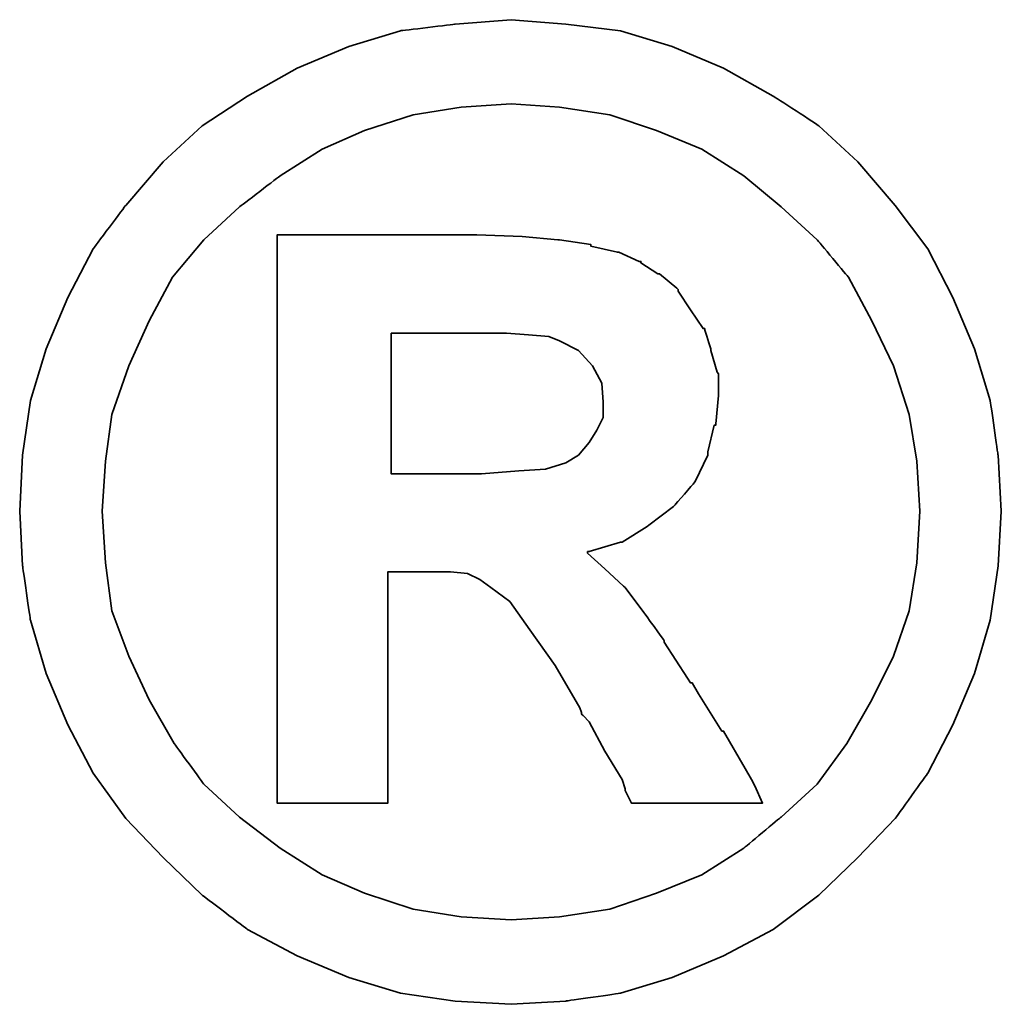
# Model space of a CAD drawing. Header units: millimetres. Extents: x 443 to 3685, y -1599 to 860.
# Tile 503 of 610: x 2865.41 to 2867.09, y -559.56 to -557.87. Entities that reach past the tile are written whole.
import ezdxf

# ---------------------------------------------------------------- set-up
doc = ezdxf.new("R2010")
doc.units = ezdxf.units.MM
doc.layers.add('DIM', color=4, linetype='CONTINUOUS')
doc.layers.add('layer 1', color=7, linetype='CONTINUOUS')

# ---------------------------------------------------------------- blocks, each defined once
blk = doc.blocks.new('TBI MOTION logo(完整正式版)')
at = {"layer": 'layer 1', "color": 22, "lineweight": 35}
for points, knots in [([(81.20634, 4.98624), (81.20634, 4.98624), (81.18649, 5.32862), (81.18649, 5.32862), (81.18649, 5.32862), (81.18649, 5.32862), (81.13886, 5.66206), (81.13886, 5.66206), (81.13886, 5.66206), (81.13886, 5.66206), (81.04359, 5.97764), (81.04359, 5.97764), (81.04359, 5.97764), (81.04359, 5.97764), (80.91061, 6.29124), (80.91061, 6.29124), (80.91061, 6.29124), (80.91061, 6.29124), (80.75778, 6.58697), (80.75778, 6.58697), (80.75778, 6.58697), (80.75778, 6.58697), (80.5593, 6.85294), (80.5593, 6.85294), (80.5593, 6.85294), (80.5593, 6.85294), (80.33105, 7.1189), (80.33105, 7.1189), (80.33105, 7.1189), (80.33105, 7.1189), (80.09287, 7.33921), (80.09287, 7.33921), (80.09287, 7.33921), (80.09287, 7.33921), (79.815, 7.51982), (79.815, 7.51982), (79.815, 7.51982), (79.815, 7.51982), (79.51133, 7.69051), (79.51133, 7.69051), (79.51133, 7.69051), (79.51133, 7.69051), (79.19773, 7.8235), (79.19773, 7.8235), (79.19773, 7.8235), (79.19773, 7.8235), (78.88215, 7.91877), (78.88215, 7.91877), (78.88215, 7.91877), (78.88215, 7.91877), (78.54871, 7.95846), (78.54871, 7.95846), (78.54871, 7.95846), (78.54871, 7.95846), (78.21526, 7.98625), (78.21526, 7.98625), (78.21526, 7.98625), (78.21526, 7.98625), (77.87388, 7.95846), (77.87388, 7.95846), (77.87388, 7.95846), (77.87388, 7.95846), (77.54044, 7.91877), (77.54044, 7.91877), (77.54044, 7.91877), (77.54044, 7.91877), (77.22485, 7.8235), (77.22485, 7.8235), (77.22485, 7.8235), (77.22485, 7.8235), (76.91027, 7.69051), (76.91027, 7.69051), (76.91027, 7.69051), (76.91027, 7.69051), (76.6056, 7.51982), (76.6056, 7.51982), (76.6056, 7.51982), (76.6056, 7.51982), (76.32972, 7.33921), (76.32972, 7.33921), (76.32972, 7.33921), (76.32972, 7.33921), (76.09154, 7.1189), (76.09154, 7.1189), (76.09154, 7.1189), (76.09154, 7.1189), (75.86329, 6.85294), (75.86329, 6.85294), (75.86329, 6.85294), (75.86329, 6.85294), (75.66382, 6.58697), (75.66382, 6.58697), (75.66382, 6.58697), (75.66382, 6.58697), (75.51099, 6.29124), (75.51099, 6.29124), (75.51099, 6.29124), (75.51099, 6.29124), (75.37702, 5.97764), (75.37702, 5.97764), (75.37702, 5.97764), (75.37702, 5.97764), (75.28175, 5.66206), (75.28175, 5.66206), (75.28175, 5.66206), (75.28175, 5.66206), (75.23411, 5.32862), (75.23411, 5.32862), (75.23411, 5.32862), (75.23411, 5.32862), (75.21625, 4.98624), (75.21625, 4.98624), (75.21625, 4.98624), (75.21625, 4.98624), (75.23411, 4.6528), (75.23411, 4.6528), (75.23411, 4.6528), (75.23411, 4.6528), (75.28175, 4.32035), (75.28175, 4.32035), (75.28175, 4.32035), (75.28175, 4.32035), (75.37702, 3.99583), (75.37702, 3.99583), (75.37702, 3.99583), (75.37702, 3.99583), (75.51099, 3.68224), (75.51099, 3.68224), (75.51099, 3.68224), (75.51099, 3.68224), (75.66382, 3.38749), (75.66382, 3.38749), (75.66382, 3.38749), (75.66382, 3.38749), (75.86329, 3.10963), (75.86329, 3.10963), (75.86329, 3.10963), (75.86329, 3.10963), (76.09154, 2.87145), (76.09154, 2.87145), (76.09154, 2.87145), (76.09154, 2.87145), (76.32972, 2.6432), (76.32972, 2.6432), (76.32972, 2.6432), (76.32972, 2.6432), (76.6056, 2.43381), (76.6056, 2.43381), (76.6056, 2.43381), (76.6056, 2.43381), (76.91027, 2.27205), (76.91027, 2.27205), (76.91027, 2.27205), (76.91027, 2.27205), (77.22485, 2.13906), (77.22485, 2.13906), (77.22485, 2.13906), (77.22485, 2.13906), (77.54044, 2.0438), (77.54044, 2.0438), (77.54044, 2.0438), (77.54044, 2.0438), (77.87388, 1.99616), (77.87388, 1.99616), (77.87388, 1.99616), (77.87388, 1.99616), (78.21526, 1.97631), (78.21526, 1.97631), (78.21526, 1.97631), (78.21526, 1.97631), (78.54871, 1.99616), (78.54871, 1.99616), (78.54871, 1.99616), (78.54871, 1.99616), (78.88215, 2.0438), (78.88215, 2.0438), (78.88215, 2.0438), (78.88215, 2.0438), (79.19773, 2.13906), (79.19773, 2.13906), (79.19773, 2.13906), (79.19773, 2.13906), (79.51133, 2.27205), (79.51133, 2.27205), (79.51133, 2.27205), (79.51133, 2.27205), (79.815, 2.43381), (79.815, 2.43381), (79.815, 2.43381), (79.815, 2.43381), (80.09287, 2.6432), (80.09287, 2.6432), (80.09287, 2.6432), (80.09287, 2.6432), (80.33105, 2.87145), (80.33105, 2.87145), (80.33105, 2.87145), (80.33105, 2.87145), (80.5593, 3.10963), (80.5593, 3.10963), (80.5593, 3.10963), (80.5593, 3.10963), (80.75778, 3.38749), (80.75778, 3.38749), (80.75778, 3.38749), (80.75778, 3.38749), (80.91061, 3.68224), (80.91061, 3.68224), (80.91061, 3.68224), (80.91061, 3.68224), (81.04359, 3.99583), (81.04359, 3.99583), (81.04359, 3.99583), (81.04359, 3.99583), (81.13886, 4.32035), (81.13886, 4.32035), (81.13886, 4.32035), (81.13886, 4.32035), (81.18649, 4.6528), (81.18649, 4.6528), (81.18649, 4.6528), (81.18649, 4.6528), (81.20634, 4.98624), (81.20634, 4.98624)], [0, 0, 0, 0, 0.0178571, 0.0178571, 0.0178571, 0.0178572, 0.0357143, 0.0357143, 0.0357143, 0.0357143, 0.0535714, 0.0535714, 0.0535714, 0.0535714, 0.0714286, 0.0714286, 0.0714286, 0.0714286, 0.0892857, 0.0892857, 0.0892857, 0.0892857, 0.1071429, 0.1071429, 0.1071429, 0.1071429, 0.125, 0.125, 0.125, 0.125, 0.1428571, 0.1428571, 0.1428571, 0.1428572, 0.1607143, 0.1607143, 0.1607143, 0.1607143, 0.1785714, 0.1785714, 0.1785714, 0.1785714, 0.1964286, 0.1964286, 0.1964286, 0.1964286, 0.2142857, 0.2142857, 0.2142857, 0.2142857, 0.2321429, 0.2321429, 0.2321429, 0.2321429, 0.25, 0.25, 0.25, 0.25, 0.2678571, 0.2678571, 0.2678571, 0.2678572, 0.2857143, 0.2857143, 0.2857143, 0.2857143, 0.3035714, 0.3035714, 0.3035714, 0.3035714, 0.3214286, 0.3214286, 0.3214286, 0.3214286, 0.3392857, 0.3392857, 0.3392857, 0.3392857, 0.3571429, 0.3571429, 0.3571429, 0.3571429, 0.375, 0.375, 0.375, 0.375, 0.3928571, 0.3928571, 0.3928571, 0.3928572, 0.4107143, 0.4107143, 0.4107143, 0.4107143, 0.4285714, 0.4285714, 0.4285714, 0.4285714, 0.4464286, 0.4464286, 0.4464286, 0.4464286, 0.4642857, 0.4642857, 0.4642857, 0.4642857, 0.4821429, 0.4821429, 0.4821429, 0.4821429, 0.5, 0.5, 0.5, 0.5, 0.5178571, 0.5178571, 0.5178571, 0.5178572, 0.5357143, 0.5357143, 0.5357143, 0.5357143, 0.5535714, 0.5535714, 0.5535714, 0.5535714, 0.5714286, 0.5714286, 0.5714286, 0.5714286, 0.5892857, 0.5892857, 0.5892857, 0.5892857, 0.6071429, 0.6071429, 0.6071429, 0.6071429, 0.625, 0.625, 0.625, 0.625, 0.6428571, 0.6428571, 0.6428571, 0.6428572, 0.6607143, 0.6607143, 0.6607143, 0.6607143, 0.6785714, 0.6785714, 0.6785714, 0.6785714, 0.6964286, 0.6964286, 0.6964286, 0.6964286, 0.7142857, 0.7142857, 0.7142857, 0.7142857, 0.7321429, 0.7321429, 0.7321429, 0.7321429, 0.75, 0.75, 0.75, 0.75, 0.7678571, 0.7678571, 0.7678571, 0.7678572, 0.7857143, 0.7857143, 0.7857143, 0.7857143, 0.8035714, 0.8035714, 0.8035714, 0.8035714, 0.8214286, 0.8214286, 0.8214286, 0.8214286, 0.8392857, 0.8392857, 0.8392857, 0.8392857, 0.8571429, 0.8571429, 0.8571429, 0.8571429, 0.875, 0.875, 0.875, 0.875, 0.8928571, 0.8928571, 0.8928571, 0.8928572, 0.9107143, 0.9107143, 0.9107143, 0.9107143, 0.9285714, 0.9285714, 0.9285714, 0.9285714, 0.9464286, 0.9464286, 0.9464286, 0.9464286, 0.9642857, 0.9642857, 0.9642857, 0.9642857, 0.9821429, 0.9821429, 0.9821429, 0.9821429, 1, 1, 1, 1]), ([(80.71014, 4.98624), (80.71014, 4.98624), (80.69129, 5.29091), (80.69129, 5.29091), (80.69129, 5.29091), (80.69129, 5.29091), (80.64464, 5.57672), (80.64464, 5.57672), (80.64464, 5.57672), (80.64464, 5.57672), (80.54937, 5.87245), (80.54937, 5.87245), (80.54937, 5.87245), (80.54937, 5.87245), (80.41639, 6.14833), (80.41639, 6.14833), (80.41639, 6.14833), (80.41639, 6.14833), (80.27349, 6.41429), (80.27349, 6.41429), (80.27349, 6.41429), (80.27349, 6.41429), (80.08295, 6.64255), (80.08295, 6.64255), (80.08295, 6.64255), (80.08295, 6.64255), (79.86264, 6.84301), (79.86264, 6.84301), (79.86264, 6.84301), (79.86264, 6.84301), (79.63439, 7.03355), (79.63439, 7.03355), (79.63439, 7.03355), (79.63439, 7.03355), (79.37835, 7.1963), (79.37835, 7.1963), (79.37835, 7.1963), (79.37835, 7.1963), (79.10246, 7.30944), (79.10246, 7.30944), (79.10246, 7.30944), (79.10246, 7.30944), (78.81665, 7.40471), (78.81665, 7.40471), (78.81665, 7.40471), (78.81665, 7.40471), (78.511, 7.45234), (78.511, 7.45234), (78.511, 7.45234), (78.511, 7.45234), (78.21526, 7.47219), (78.21526, 7.47219), (78.21526, 7.47219), (78.21526, 7.47219), (77.9106, 7.45234), (77.9106, 7.45234), (77.9106, 7.45234), (77.9106, 7.45234), (77.61685, 7.40471), (77.61685, 7.40471), (77.61685, 7.40471), (77.61685, 7.40471), (77.32012, 7.30944), (77.32012, 7.30944), (77.32012, 7.30944), (77.32012, 7.30944), (77.06309, 7.1963), (77.06309, 7.1963), (77.06309, 7.1963), (77.06309, 7.1963), (76.80606, 7.03355), (76.80606, 7.03355), (76.80606, 7.03355), (76.80606, 7.03355), (76.55797, 6.84301), (76.55797, 6.84301), (76.55797, 6.84301), (76.55797, 6.84301), (76.34063, 6.64255), (76.34063, 6.64255), (76.34063, 6.64255), (76.34063, 6.64255), (76.1491, 6.41429), (76.1491, 6.41429), (76.1491, 6.41429), (76.1491, 6.41429), (76.0062, 6.14833), (76.0062, 6.14833), (76.0062, 6.14833), (76.0062, 6.14833), (75.88314, 5.87245), (75.88314, 5.87245), (75.88314, 5.87245), (75.88314, 5.87245), (75.77794, 5.57672), (75.77794, 5.57672), (75.77794, 5.57672), (75.77794, 5.57672), (75.73924, 5.29091), (75.73924, 5.29091), (75.73924, 5.29091), (75.73924, 5.29091), (75.72039, 4.98624), (75.72039, 4.98624), (75.72039, 4.98624), (75.72039, 4.98624), (75.73924, 4.67165), (75.73924, 4.67165), (75.73924, 4.67165), (75.73924, 4.67165), (75.77794, 4.37791), (75.77794, 4.37791), (75.77794, 4.37791), (75.77794, 4.37791), (75.88314, 4.10102), (75.88314, 4.10102), (75.88314, 4.10102), (75.88314, 4.10102), (76.0062, 3.83407), (76.0062, 3.83407), (76.0062, 3.83407), (76.0062, 3.83407), (76.15902, 3.56811), (76.15902, 3.56811), (76.15902, 3.56811), (76.15902, 3.56811), (76.34063, 3.32001), (76.34063, 3.32001), (76.34063, 3.32001), (76.34063, 3.32001), (76.55797, 3.11955), (76.55797, 3.11955), (76.55797, 3.11955), (76.55797, 3.11955), (76.80606, 2.92901), (76.80606, 2.92901), (76.80606, 2.92901), (76.80606, 2.92901), (77.06309, 2.76725), (77.06309, 2.76725), (77.06309, 2.76725), (77.06309, 2.76725), (77.32012, 2.65412), (77.32012, 2.65412), (77.32012, 2.65412), (77.32012, 2.65412), (77.61685, 2.55786), (77.61685, 2.55786), (77.61685, 2.55786), (77.61685, 2.55786), (77.9106, 2.51022), (77.9106, 2.51022), (77.9106, 2.51022), (77.9106, 2.51022), (78.21526, 2.49137), (78.21526, 2.49137), (78.21526, 2.49137), (78.21526, 2.49137), (78.511, 2.51022), (78.511, 2.51022), (78.511, 2.51022), (78.511, 2.51022), (78.81665, 2.55786), (78.81665, 2.55786), (78.81665, 2.55786), (78.81665, 2.55786), (79.10246, 2.65412), (79.10246, 2.65412), (79.10246, 2.65412), (79.10246, 2.65412), (79.37835, 2.76725), (79.37835, 2.76725), (79.37835, 2.76725), (79.37835, 2.76725), (79.63439, 2.92901), (79.63439, 2.92901), (79.63439, 2.92901), (79.63439, 2.92901), (79.86264, 3.11955), (79.86264, 3.11955), (79.86264, 3.11955), (79.86264, 3.11955), (80.08295, 3.32001), (80.08295, 3.32001), (80.08295, 3.32001), (80.08295, 3.32001), (80.26356, 3.56811), (80.26356, 3.56811), (80.26356, 3.56811), (80.26356, 3.56811), (80.41639, 3.83407), (80.41639, 3.83407), (80.41639, 3.83407), (80.41639, 3.83407), (80.54937, 4.10102), (80.54937, 4.10102), (80.54937, 4.10102), (80.54937, 4.10102), (80.64464, 4.37791), (80.64464, 4.37791), (80.64464, 4.37791), (80.64464, 4.37791), (80.69129, 4.67165), (80.69129, 4.67165), (80.69129, 4.67165), (80.69129, 4.67165), (80.71014, 4.98624), (80.71014, 4.98624)], [0, 0, 0, 0, 0.0192308, 0.0192308, 0.0192308, 0.0192308, 0.0384615, 0.0384615, 0.0384615, 0.0384615, 0.0576923, 0.0576923, 0.0576923, 0.0576923, 0.0769231, 0.0769231, 0.0769231, 0.0769231, 0.0961538, 0.0961538, 0.0961538, 0.0961539, 0.1153846, 0.1153846, 0.1153846, 0.1153846, 0.1346154, 0.1346154, 0.1346154, 0.1346154, 0.1538462, 0.1538462, 0.1538462, 0.1538462, 0.1730769, 0.1730769, 0.1730769, 0.1730769, 0.1923077, 0.1923077, 0.1923077, 0.1923077, 0.2115385, 0.2115385, 0.2115385, 0.2115385, 0.2307692, 0.2307692, 0.2307692, 0.2307692, 0.25, 0.25, 0.25, 0.25, 0.2692308, 0.2692308, 0.2692308, 0.2692308, 0.2884615, 0.2884615, 0.2884615, 0.2884615, 0.3076923, 0.3076923, 0.3076923, 0.3076923, 0.3269231, 0.3269231, 0.3269231, 0.3269231, 0.3461538, 0.3461538, 0.3461538, 0.3461539, 0.3653846, 0.3653846, 0.3653846, 0.3653846, 0.3846154, 0.3846154, 0.3846154, 0.3846154, 0.4038462, 0.4038462, 0.4038462, 0.4038462, 0.4230769, 0.4230769, 0.4230769, 0.4230769, 0.4423077, 0.4423077, 0.4423077, 0.4423077, 0.4615385, 0.4615385, 0.4615385, 0.4615385, 0.4807692, 0.4807692, 0.4807692, 0.4807692, 0.5, 0.5, 0.5, 0.5, 0.5192308, 0.5192308, 0.5192308, 0.5192308, 0.5384615, 0.5384615, 0.5384615, 0.5384615, 0.5576923, 0.5576923, 0.5576923, 0.5576923, 0.5769231, 0.5769231, 0.5769231, 0.5769231, 0.5961538, 0.5961538, 0.5961538, 0.5961539, 0.6153846, 0.6153846, 0.6153846, 0.6153846, 0.6346154, 0.6346154, 0.6346154, 0.6346154, 0.6538462, 0.6538462, 0.6538462, 0.6538462, 0.6730769, 0.6730769, 0.6730769, 0.6730769, 0.6923077, 0.6923077, 0.6923077, 0.6923077, 0.7115385, 0.7115385, 0.7115385, 0.7115385, 0.7307692, 0.7307692, 0.7307692, 0.7307692, 0.75, 0.75, 0.75, 0.75, 0.7692308, 0.7692308, 0.7692308, 0.7692308, 0.7884615, 0.7884615, 0.7884615, 0.7884615, 0.8076923, 0.8076923, 0.8076923, 0.8076923, 0.8269231, 0.8269231, 0.8269231, 0.8269231, 0.8461538, 0.8461538, 0.8461538, 0.8461539, 0.8653846, 0.8653846, 0.8653846, 0.8653846, 0.8846154, 0.8846154, 0.8846154, 0.8846154, 0.9038462, 0.9038462, 0.9038462, 0.9038462, 0.9230769, 0.9230769, 0.9230769, 0.9230769, 0.9423077, 0.9423077, 0.9423077, 0.9423077, 0.9615385, 0.9615385, 0.9615385, 0.9615385, 0.9807692, 0.9807692, 0.9807692, 0.9807692, 1, 1, 1, 1]), ([(76.78721, 3.2823), (76.78721, 3.2823), (76.78721, 3.32001), (76.78721, 3.32001), (76.78721, 3.32001), (76.78721, 3.32001), (76.78721, 3.42422), (76.78721, 3.42422), (76.78721, 3.42422), (76.78721, 3.42422), (76.78721, 3.59689), (76.78721, 3.59689), (76.78721, 3.59689), (76.78721, 3.59689), (76.78721, 3.80529), (76.78721, 3.80529), (76.78721, 3.80529), (76.78721, 3.80529), (76.78721, 4.0524), (76.78721, 4.0524), (76.78721, 4.0524), (76.78721, 4.0524), (76.78721, 4.32035), (76.78721, 4.32035), (76.78721, 4.32035), (76.78721, 4.32035), (76.78721, 4.92868), (76.78721, 4.92868), (76.78721, 4.92868), (76.78721, 4.92868), (76.78721, 5.53801), (76.78721, 5.53801), (76.78721, 5.53801), (76.78721, 5.53801), (76.78721, 5.82482), (76.78721, 5.82482), (76.78721, 5.82482), (76.78721, 5.82482), (76.78721, 6.07291), (76.78721, 6.07291), (76.78721, 6.07291), (76.78721, 6.07291), (76.78721, 6.30017), (76.78721, 6.30017), (76.78721, 6.30017), (76.78721, 6.30017), (76.78721, 6.45399), (76.78721, 6.45399), (76.78721, 6.45399), (76.78721, 6.45399), (76.78721, 6.5572), (76.78721, 6.5572), (76.78721, 6.5572), (76.78721, 6.5572), (76.78721, 6.59689), (76.78721, 6.59689), (76.78721, 6.59689), (76.78721, 6.59689), (76.78721, 6.67232), (76.78721, 6.67232), (76.78721, 6.67232), (76.78721, 6.67232), (76.8537, 6.67232), (76.8537, 6.67232), (76.8537, 6.67232), (76.8537, 6.67232), (76.87355, 6.67232), (76.87355, 6.67232), (76.87355, 6.67232), (76.87355, 6.67232), (76.91027, 6.67232), (76.91027, 6.67232), (76.91027, 6.67232), (76.91027, 6.67232), (77.04424, 6.67232), (77.04424, 6.67232), (77.04424, 6.67232), (77.04424, 6.67232), (77.22485, 6.67232), (77.22485, 6.67232), (77.22485, 6.67232), (77.22485, 6.67232), (77.43524, 6.67232), (77.43524, 6.67232), (77.43524, 6.67232), (77.43524, 6.67232), (77.65357, 6.67232), (77.65357, 6.67232), (77.65357, 6.67232), (77.65357, 6.67232), (77.82625, 6.67232), (77.82625, 6.67232), (77.82625, 6.67232), (77.82625, 6.67232), (77.94037, 6.67232), (77.94037, 6.67232), (77.94037, 6.67232), (77.94037, 6.67232), (77.97709, 6.67232), (77.97709, 6.67232), (77.97709, 6.67232), (77.97709, 6.67232), (77.99694, 6.67232), (77.99694, 6.67232), (77.99694, 6.67232), (77.99694, 6.67232), (78.00686, 6.67232), (78.00686, 6.67232), (78.00686, 6.67232), (78.00686, 6.67232), (78.28275, 6.6624), (78.28275, 6.6624), (78.28275, 6.6624), (78.28275, 6.6624), (78.50107, 6.64255), (78.50107, 6.64255), (78.50107, 6.64255), (78.50107, 6.64255), (78.511, 6.64255), (78.511, 6.64255), (78.511, 6.64255), (78.511, 6.64255), (78.70154, 6.61476), (78.70154, 6.61476), (78.70154, 6.61476), (78.70154, 6.61476), (78.70154, 6.60483), (78.70154, 6.60483), (78.70154, 6.60483), (78.70154, 6.60483), (78.86429, 6.56713), (78.86429, 6.56713), (78.86429, 6.56713), (78.86429, 6.56713), (78.87223, 6.56713), (78.87223, 6.56713), (78.87223, 6.56713), (78.87223, 6.56713), (78.99727, 6.51056), (78.99727, 6.51056), (78.99727, 6.51056), (78.99727, 6.51056), (79.00719, 6.51056), (79.00719, 6.51056), (79.00719, 6.51056), (79.00719, 6.51056), (79.00719, 6.50162), (79.00719, 6.50162), (79.00719, 6.50162), (79.00719, 6.50162), (79.1104, 6.43415), (79.1104, 6.43415), (79.1104, 6.43415), (79.1104, 6.43415), (79.12132, 6.43415), (79.12132, 6.43415), (79.12132, 6.43415), (79.12132, 6.43415), (79.22552, 6.34781), (79.22552, 6.34781), (79.22552, 6.34781), (79.22552, 6.34781), (79.23544, 6.33888), (79.23544, 6.33888), (79.23544, 6.33888), (79.23544, 6.33888), (79.23544, 6.32895), (79.23544, 6.32895), (79.23544, 6.32895), (79.23544, 6.32895), (79.31087, 6.21483), (79.31087, 6.21483), (79.31087, 6.21483), (79.31087, 6.21483), (79.38629, 6.1007), (79.38629, 6.1007), (79.38629, 6.1007), (79.38629, 6.1007), (79.3972, 6.1007), (79.3972, 6.1007), (79.3972, 6.1007), (79.3972, 6.1007), (79.3972, 6.09078), (79.3972, 6.09078), (79.3972, 6.09078), (79.3972, 6.09078), (79.43392, 5.97764), (79.43392, 5.97764), (79.43392, 5.97764), (79.43392, 5.97764), (79.43392, 5.96772), (79.43392, 5.96772), (79.43392, 5.96772), (79.43392, 5.96772), (79.47362, 5.83474), (79.47362, 5.83474), (79.47362, 5.83474), (79.47362, 5.83474), (79.48156, 5.82482), (79.48156, 5.82482), (79.48156, 5.82482), (79.48156, 5.82482), (79.48156, 5.69977), (79.48156, 5.69977), (79.48156, 5.69977), (79.48156, 5.69977), (79.48156, 5.69183), (79.48156, 5.69183), (79.48156, 5.69183), (79.48156, 5.69183), (79.4637, 5.51915), (79.4637, 5.51915), (79.4637, 5.51915), (79.4637, 5.51915), (79.4637, 5.51122), (79.4637, 5.51122), (79.4637, 5.51122), (79.4637, 5.51122), (79.45377, 5.51122), (79.45377, 5.51122), (79.45377, 5.51122), (79.45377, 5.51122), (79.41507, 5.34847), (79.41507, 5.34847), (79.41507, 5.34847), (79.41507, 5.34847), (79.41507, 5.33854), (79.41507, 5.33854), (79.41507, 5.33854), (79.41507, 5.33854), (79.41507, 5.32862), (79.41507, 5.32862), (79.41507, 5.32862), (79.41507, 5.32862), (79.33865, 5.16785), (79.33865, 5.16785), (79.33865, 5.16785), (79.33865, 5.16785), (79.33071, 5.15693), (79.33071, 5.15693), (79.33071, 5.15693), (79.33071, 5.15693), (79.2156, 5.02495), (79.2156, 5.02495), (79.2156, 5.02495), (79.2156, 5.02495), (79.20567, 5.01502), (79.20567, 5.01502), (79.20567, 5.01502), (79.20567, 5.01502), (79.05483, 4.89991), (79.05483, 4.89991), (79.05483, 4.89991), (79.05483, 4.89991), (79.04491, 4.89197), (79.04491, 4.89197), (79.04491, 4.89197), (79.04491, 4.89197), (78.89208, 4.7967), (78.89208, 4.7967), (78.89208, 4.7967), (78.89208, 4.7967), (78.88215, 4.7967), (78.88215, 4.7967), (78.88215, 4.7967), (78.88215, 4.7967), (78.69161, 4.73913), (78.69161, 4.73913), (78.69161, 4.73913), (78.69161, 4.73913), (78.68169, 4.73913), (78.68169, 4.73913), (78.68169, 4.73913), (78.68169, 4.73913), (78.68169, 4.72921), (78.68169, 4.72921), (78.68169, 4.72921), (78.68169, 4.72921), (78.78688, 4.63394), (78.78688, 4.63394), (78.78688, 4.63394), (78.78688, 4.63394), (78.902, 4.52875), (78.902, 4.52875), (78.902, 4.52875), (78.902, 4.52875), (78.91093, 4.52081), (78.91093, 4.52081), (78.91093, 4.52081), (78.91093, 4.52081), (79.02506, 4.36798), (79.02506, 4.36798), (79.02506, 4.36798), (79.02506, 4.36798), (79.1501, 4.1953), (79.1501, 4.1953), (79.1501, 4.1953), (79.1501, 4.1953), (79.1501, 4.18736), (79.1501, 4.18736), (79.1501, 4.18736), (79.1501, 4.18736), (79.29201, 3.96705), (79.29201, 3.96705), (79.29201, 3.96705), (79.29201, 3.96705), (79.31087, 3.93828), (79.31087, 3.93828), (79.31087, 3.93828), (79.31087, 3.93828), (79.32079, 3.93828), (79.32079, 3.93828), (79.32079, 3.93828), (79.32079, 3.93828), (79.3585, 3.87178), (79.3585, 3.87178), (79.3585, 3.87178), (79.3585, 3.87178), (79.50141, 3.64353), (79.50141, 3.64353), (79.50141, 3.64353), (79.50141, 3.64353), (79.51133, 3.64353), (79.51133, 3.64353), (79.51133, 3.64353), (79.51133, 3.64353), (79.64431, 3.41528), (79.64431, 3.41528), (79.64431, 3.41528), (79.64431, 3.41528), (79.68202, 3.3478), (79.68202, 3.3478), (79.68202, 3.3478), (79.68202, 3.3478), (79.70187, 3.31009), (79.70187, 3.31009), (79.70187, 3.31009), (79.70187, 3.31009), (79.7495, 3.2049), (79.7495, 3.2049), (79.7495, 3.2049), (79.7495, 3.2049), (79.64431, 3.2049), (79.64431, 3.2049), (79.64431, 3.2049), (79.64431, 3.2049), (79.62546, 3.2049), (79.62546, 3.2049), (79.62546, 3.2049), (79.62546, 3.2049), (79.53912, 3.2049), (79.53912, 3.2049), (79.53912, 3.2049), (79.53912, 3.2049), (79.31087, 3.2049), (79.31087, 3.2049), (79.31087, 3.2049), (79.31087, 3.2049), (79.08262, 3.2049), (79.08262, 3.2049), (79.08262, 3.2049), (79.08262, 3.2049), (79.00719, 3.2049), (79.00719, 3.2049), (79.00719, 3.2049), (79.00719, 3.2049), (78.98735, 3.2049), (78.98735, 3.2049), (78.98735, 3.2049), (78.98735, 3.2049), (78.94964, 3.2049), (78.94964, 3.2049), (78.94964, 3.2049), (78.94964, 3.2049), (78.92979, 3.24459), (78.92979, 3.24459), (78.92979, 3.24459), (78.92979, 3.24459), (78.91093, 3.2823), (78.91093, 3.2823), (78.91093, 3.2823), (78.91093, 3.2823), (78.91093, 3.29223), (78.91093, 3.29223), (78.91093, 3.29223), (78.91093, 3.29223), (78.89208, 3.3478), (78.89208, 3.3478), (78.89208, 3.3478), (78.89208, 3.3478), (78.78688, 3.52048), (78.78688, 3.52048), (78.78688, 3.52048), (78.78688, 3.52048), (78.69161, 3.7001), (78.69161, 3.7001), (78.69161, 3.7001), (78.69161, 3.7001), (78.6539, 3.7388), (78.6539, 3.7388), (78.6539, 3.7388), (78.6539, 3.7388), (78.64398, 3.74873), (78.64398, 3.74873), (78.64398, 3.74873), (78.64398, 3.74873), (78.64398, 3.75766), (78.64398, 3.75766), (78.64398, 3.75766), (78.64398, 3.75766), (78.63405, 3.78644), (78.63405, 3.78644), (78.63405, 3.78644), (78.63405, 3.78644), (78.48321, 4.04347), (78.48321, 4.04347), (78.48321, 4.04347), (78.48321, 4.04347), (78.33038, 4.2618), (78.33038, 4.2618), (78.33038, 4.2618), (78.33038, 4.2618), (78.20732, 4.43447), (78.20732, 4.43447), (78.20732, 4.43447), (78.20732, 4.43447), (78.09221, 4.52081), (78.09221, 4.52081), (78.09221, 4.52081), (78.09221, 4.52081), (78.02472, 4.56845), (78.02472, 4.56845), (78.02472, 4.56845), (78.02472, 4.56845), (77.9493, 4.60616), (77.9493, 4.60616), (77.9493, 4.60616), (77.9493, 4.60616), (77.8451, 4.61608), (77.8451, 4.61608), (77.8451, 4.61608), (77.8451, 4.61608), (77.71113, 4.61608), (77.71113, 4.61608), (77.71113, 4.61608), (77.71113, 4.61608), (77.69128, 4.61608), (77.69128, 4.61608), (77.69128, 4.61608), (77.69128, 4.61608), (77.67342, 4.61608), (77.67342, 4.61608), (77.67342, 4.61608), (77.67342, 4.61608), (77.5583, 4.61608), (77.5583, 4.61608), (77.5583, 4.61608), (77.5583, 4.61608), (77.46303, 4.61608), (77.46303, 4.61608), (77.46303, 4.61608), (77.46303, 4.61608), (77.46303, 4.54761), (77.46303, 4.54761), (77.46303, 4.54761), (77.46303, 4.54761), (77.46303, 4.47318), (77.46303, 4.47318), (77.46303, 4.47318), (77.46303, 4.47318), (77.46303, 4.24294), (77.46303, 4.24294), (77.46303, 4.24294), (77.46303, 4.24294), (77.46303, 3.99583), (77.46303, 3.99583), (77.46303, 3.99583), (77.46303, 3.99583), (77.46303, 3.72888), (77.46303, 3.72888), (77.46303, 3.72888), (77.46303, 3.72888), (77.46303, 3.51055), (77.46303, 3.51055), (77.46303, 3.51055), (77.46303, 3.51055), (77.46303, 3.42422), (77.46303, 3.42422), (77.46303, 3.42422), (77.46303, 3.42422), (77.46303, 3.35773), (77.46303, 3.35773), (77.46303, 3.35773), (77.46303, 3.35773), (77.46303, 3.30017), (77.46303, 3.30017), (77.46303, 3.30017), (77.46303, 3.30017), (77.46303, 3.2823), (77.46303, 3.2823), (77.46303, 3.2823), (77.46303, 3.2823), (77.46303, 3.2049), (77.46303, 3.2049), (77.46303, 3.2049), (77.46303, 3.2049), (77.39753, 3.2049), (77.39753, 3.2049), (77.39753, 3.2049), (77.39753, 3.2049), (77.37768, 3.2049), (77.37768, 3.2049), (77.37768, 3.2049), (77.37768, 3.2049), (77.32012, 3.2049), (77.32012, 3.2049), (77.32012, 3.2049), (77.32012, 3.2049), (77.12165, 3.2049), (77.12165, 3.2049), (77.12165, 3.2049), (77.12165, 3.2049), (76.94897, 3.2049), (76.94897, 3.2049), (76.94897, 3.2049), (76.94897, 3.2049), (76.8924, 3.2049), (76.8924, 3.2049), (76.8924, 3.2049), (76.8924, 3.2049), (76.8537, 3.2049), (76.8537, 3.2049), (76.8537, 3.2049), (76.8537, 3.2049), (76.78721, 3.2049), (76.78721, 3.2049), (76.78721, 3.2049), (76.78721, 3.2049), (76.78721, 3.2823), (76.78721, 3.2823)], [0, 0, 0, 0, 0.0074074, 0.0074074, 0.0074074, 0.0074074, 0.0148148, 0.0148148, 0.0148148, 0.0148148, 0.0222222, 0.0222222, 0.0222222, 0.0222222, 0.0296296, 0.0296296, 0.0296296, 0.0296296, 0.037037, 0.037037, 0.037037, 0.037037, 0.0444444, 0.0444444, 0.0444444, 0.0444445, 0.0518519, 0.0518519, 0.0518519, 0.0518519, 0.0592593, 0.0592593, 0.0592593, 0.0592593, 0.0666667, 0.0666667, 0.0666667, 0.0666667, 0.0740741, 0.0740741, 0.0740741, 0.0740741, 0.0814815, 0.0814815, 0.0814815, 0.0814815, 0.0888889, 0.0888889, 0.0888889, 0.0888889, 0.0962963, 0.0962963, 0.0962963, 0.0962963, 0.1037037, 0.1037037, 0.1037037, 0.1037037, 0.1111111, 0.1111111, 0.1111111, 0.1111111, 0.1185185, 0.1185185, 0.1185185, 0.1185185, 0.1259259, 0.1259259, 0.1259259, 0.1259259, 0.1333333, 0.1333333, 0.1333333, 0.1333333, 0.1407407, 0.1407407, 0.1407407, 0.1407408, 0.1481481, 0.1481481, 0.1481481, 0.1481482, 0.1555556, 0.1555556, 0.1555556, 0.1555556, 0.162963, 0.162963, 0.162963, 0.162963, 0.1703704, 0.1703704, 0.1703704, 0.1703704, 0.1777778, 0.1777778, 0.1777778, 0.1777778, 0.1851852, 0.1851852, 0.1851852, 0.1851852, 0.1925926, 0.1925926, 0.1925926, 0.1925926, 0.2, 0.2, 0.2, 0.2, 0.2074074, 0.2074074, 0.2074074, 0.2074074, 0.2148148, 0.2148148, 0.2148148, 0.2148148, 0.2222222, 0.2222222, 0.2222222, 0.2222222, 0.2296296, 0.2296296, 0.2296296, 0.2296296, 0.237037, 0.237037, 0.237037, 0.237037, 0.2444444, 0.2444444, 0.2444444, 0.2444445, 0.2518519, 0.2518519, 0.2518519, 0.2518519, 0.2592593, 0.2592593, 0.2592593, 0.2592593, 0.2666667, 0.2666667, 0.2666667, 0.2666667, 0.2740741, 0.2740741, 0.2740741, 0.2740741, 0.2814815, 0.2814815, 0.2814815, 0.2814815, 0.2888889, 0.2888889, 0.2888889, 0.2888889, 0.2962963, 0.2962963, 0.2962963, 0.2962963, 0.3037037, 0.3037037, 0.3037037, 0.3037037, 0.3111111, 0.3111111, 0.3111111, 0.3111111, 0.3185185, 0.3185185, 0.3185185, 0.3185185, 0.3259259, 0.3259259, 0.3259259, 0.3259259, 0.3333333, 0.3333333, 0.3333333, 0.3333333, 0.3407407, 0.3407407, 0.3407407, 0.3407408, 0.3481481, 0.3481481, 0.3481481, 0.3481482, 0.3555556, 0.3555556, 0.3555556, 0.3555556, 0.362963, 0.362963, 0.362963, 0.362963, 0.3703704, 0.3703704, 0.3703704, 0.3703704, 0.3777778, 0.3777778, 0.3777778, 0.3777778, 0.3851852, 0.3851852, 0.3851852, 0.3851852, 0.3925926, 0.3925926, 0.3925926, 0.3925926, 0.4, 0.4, 0.4, 0.4, 0.4074074, 0.4074074, 0.4074074, 0.4074074, 0.4148148, 0.4148148, 0.4148148, 0.4148148, 0.4222222, 0.4222222, 0.4222222, 0.4222222, 0.4296296, 0.4296296, 0.4296296, 0.4296296, 0.437037, 0.437037, 0.437037, 0.437037, 0.4444444, 0.4444444, 0.4444444, 0.4444445, 0.4518519, 0.4518519, 0.4518519, 0.4518519, 0.4592593, 0.4592593, 0.4592593, 0.4592593, 0.4666667, 0.4666667, 0.4666667, 0.4666667, 0.4740741, 0.4740741, 0.4740741, 0.4740741, 0.4814815, 0.4814815, 0.4814815, 0.4814815, 0.4888889, 0.4888889, 0.4888889, 0.4888889, 0.4962963, 0.4962963, 0.4962963, 0.4962963, 0.5037037, 0.5037037, 0.5037037, 0.5037037, 0.5111111, 0.5111111, 0.5111111, 0.5111111, 0.5185185, 0.5185185, 0.5185185, 0.5185185, 0.5259259, 0.5259259, 0.5259259, 0.5259259, 0.5333333, 0.5333333, 0.5333333, 0.5333333, 0.5407407, 0.5407407, 0.5407407, 0.5407408, 0.5481481, 0.5481481, 0.5481481, 0.5481482, 0.5555556, 0.5555556, 0.5555556, 0.5555556, 0.562963, 0.562963, 0.562963, 0.562963, 0.5703704, 0.5703704, 0.5703704, 0.5703704, 0.5777778, 0.5777778, 0.5777778, 0.5777778, 0.5851852, 0.5851852, 0.5851852, 0.5851852, 0.5925926, 0.5925926, 0.5925926, 0.5925926, 0.6, 0.6, 0.6, 0.6, 0.6074074, 0.6074074, 0.6074074, 0.6074074, 0.6148148, 0.6148148, 0.6148148, 0.6148148, 0.6222222, 0.6222222, 0.6222222, 0.6222222, 0.6296296, 0.6296296, 0.6296296, 0.6296296, 0.637037, 0.637037, 0.637037, 0.637037, 0.6444444, 0.6444444, 0.6444444, 0.6444445, 0.6518519, 0.6518519, 0.6518519, 0.6518519, 0.6592593, 0.6592593, 0.6592593, 0.6592593, 0.6666667, 0.6666667, 0.6666667, 0.6666667, 0.6740741, 0.6740741, 0.6740741, 0.6740741, 0.6814815, 0.6814815, 0.6814815, 0.6814815, 0.6888889, 0.6888889, 0.6888889, 0.6888889, 0.6962963, 0.6962963, 0.6962963, 0.6962963, 0.7037037, 0.7037037, 0.7037037, 0.7037037, 0.7111111, 0.7111111, 0.7111111, 0.7111111, 0.7185185, 0.7185185, 0.7185185, 0.7185185, 0.7259259, 0.7259259, 0.7259259, 0.7259259, 0.7333333, 0.7333333, 0.7333333, 0.7333333, 0.7407407, 0.7407407, 0.7407407, 0.7407408, 0.7481481, 0.7481481, 0.7481481, 0.7481482, 0.7555556, 0.7555556, 0.7555556, 0.7555556, 0.762963, 0.762963, 0.762963, 0.762963, 0.7703704, 0.7703704, 0.7703704, 0.7703704, 0.7777778, 0.7777778, 0.7777778, 0.7777778, 0.7851852, 0.7851852, 0.7851852, 0.7851852, 0.7925926, 0.7925926, 0.7925926, 0.7925926, 0.8, 0.8, 0.8, 0.8, 0.8074074, 0.8074074, 0.8074074, 0.8074074, 0.8148148, 0.8148148, 0.8148148, 0.8148148, 0.8222222, 0.8222222, 0.8222222, 0.8222222, 0.8296296, 0.8296296, 0.8296296, 0.8296296, 0.837037, 0.837037, 0.837037, 0.837037, 0.8444444, 0.8444444, 0.8444444, 0.8444445, 0.8518519, 0.8518519, 0.8518519, 0.8518519, 0.8592593, 0.8592593, 0.8592593, 0.8592593, 0.8666667, 0.8666667, 0.8666667, 0.8666667, 0.8740741, 0.8740741, 0.8740741, 0.8740741, 0.8814815, 0.8814815, 0.8814815, 0.8814815, 0.8888889, 0.8888889, 0.8888889, 0.8888889, 0.8962963, 0.8962963, 0.8962963, 0.8962963, 0.9037037, 0.9037037, 0.9037037, 0.9037037, 0.9111111, 0.9111111, 0.9111111, 0.9111111, 0.9185185, 0.9185185, 0.9185185, 0.9185185, 0.9259259, 0.9259259, 0.9259259, 0.9259259, 0.9333333, 0.9333333, 0.9333333, 0.9333333, 0.9407407, 0.9407407, 0.9407407, 0.9407408, 0.9481481, 0.9481481, 0.9481481, 0.9481482, 0.9555556, 0.9555556, 0.9555556, 0.9555556, 0.962963, 0.962963, 0.962963, 0.962963, 0.9703704, 0.9703704, 0.9703704, 0.9703704, 0.9777778, 0.9777778, 0.9777778, 0.9777778, 0.9851852, 0.9851852, 0.9851852, 0.9851852, 0.9925926, 0.9925926, 0.9925926, 0.9925926, 1, 1, 1, 1]), ([(77.48288, 6.07291), (77.48288, 6.07291), (77.48288, 5.99551), (77.48288, 5.99551), (77.48288, 5.99551), (77.48288, 5.99551), (77.48288, 5.82482), (77.48288, 5.82482), (77.48288, 5.82482), (77.48288, 5.82482), (77.48288, 5.63328), (77.48288, 5.63328), (77.48288, 5.63328), (77.48288, 5.63328), (77.48288, 5.46358), (77.48288, 5.46358), (77.48288, 5.46358), (77.48288, 5.46358), (77.48288, 5.29091), (77.48288, 5.29091), (77.48288, 5.29091), (77.48288, 5.29091), (77.48288, 5.21449), (77.48288, 5.21449), (77.48288, 5.21449), (77.48288, 5.21449), (77.50074, 5.21449), (77.50074, 5.21449), (77.50074, 5.21449), (77.50074, 5.21449), (77.71113, 5.21449), (77.71113, 5.21449), (77.71113, 5.21449), (77.71113, 5.21449), (77.94037, 5.21449), (77.94037, 5.21449), (77.94037, 5.21449), (77.94037, 5.21449), (78.01579, 5.21449), (78.01579, 5.21449), (78.01579, 5.21449), (78.01579, 5.21449), (78.03465, 5.21449), (78.03465, 5.21449), (78.03465, 5.21449), (78.03465, 5.21449), (78.2629, 5.23335), (78.2629, 5.23335), (78.2629, 5.23335), (78.2629, 5.23335), (78.42565, 5.24327), (78.42565, 5.24327), (78.42565, 5.24327), (78.42565, 5.24327), (78.54871, 5.28098), (78.54871, 5.28098), (78.54871, 5.28098), (78.54871, 5.28098), (78.62611, 5.32862), (78.62611, 5.32862), (78.62611, 5.32862), (78.62611, 5.32862), (78.69161, 5.40503), (78.69161, 5.40503), (78.69161, 5.40503), (78.69161, 5.40503), (78.73925, 5.48145), (78.73925, 5.48145), (78.73925, 5.48145), (78.73925, 5.48145), (78.77696, 5.55885), (78.77696, 5.55885), (78.77696, 5.55885), (78.77696, 5.55885), (78.77696, 5.65214), (78.77696, 5.65214), (78.77696, 5.65214), (78.77696, 5.65214), (78.76902, 5.76726), (78.76902, 5.76726), (78.76902, 5.76726), (78.76902, 5.76726), (78.71146, 5.87245), (78.71146, 5.87245), (78.71146, 5.87245), (78.71146, 5.87245), (78.62611, 5.96772), (78.62611, 5.96772), (78.62611, 5.96772), (78.62611, 5.96772), (78.511, 6.02528), (78.511, 6.02528), (78.511, 6.02528), (78.511, 6.02528), (78.44451, 6.05306), (78.44451, 6.05306), (78.44451, 6.05306), (78.44451, 6.05306), (78.32046, 6.06299), (78.32046, 6.06299), (78.32046, 6.06299), (78.32046, 6.06299), (78.18748, 6.07291), (78.18748, 6.07291), (78.18748, 6.07291), (78.18748, 6.07291), (77.99694, 6.07291), (77.99694, 6.07291), (77.99694, 6.07291), (77.99694, 6.07291), (77.97709, 6.07291), (77.97709, 6.07291), (77.97709, 6.07291), (77.97709, 6.07291), (77.90167, 6.07291), (77.90167, 6.07291), (77.90167, 6.07291), (77.90167, 6.07291), (77.69128, 6.07291), (77.69128, 6.07291), (77.69128, 6.07291), (77.69128, 6.07291), (77.50074, 6.07291), (77.50074, 6.07291), (77.50074, 6.07291), (77.50074, 6.07291), (77.48288, 6.07291), (77.48288, 6.07291)], [0, 0, 0, 0, 0.03125, 0.03125, 0.03125, 0.03125, 0.0625, 0.0625, 0.0625, 0.0625, 0.09375, 0.09375, 0.09375, 0.09375, 0.125, 0.125, 0.125, 0.125, 0.15625, 0.15625, 0.15625, 0.15625, 0.1875, 0.1875, 0.1875, 0.1875, 0.21875, 0.21875, 0.21875, 0.21875, 0.25, 0.25, 0.25, 0.25, 0.28125, 0.28125, 0.28125, 0.28125, 0.3125, 0.3125, 0.3125, 0.3125, 0.34375, 0.34375, 0.34375, 0.34375, 0.375, 0.375, 0.375, 0.375, 0.40625, 0.40625, 0.40625, 0.40625, 0.4375, 0.4375, 0.4375, 0.4375, 0.46875, 0.46875, 0.46875, 0.46875, 0.5, 0.5, 0.5, 0.5, 0.53125, 0.53125, 0.53125, 0.53125, 0.5625, 0.5625, 0.5625, 0.5625, 0.59375, 0.59375, 0.59375, 0.59375, 0.625, 0.625, 0.625, 0.625, 0.65625, 0.65625, 0.65625, 0.65625, 0.6875, 0.6875, 0.6875, 0.6875, 0.71875, 0.71875, 0.71875, 0.71875, 0.75, 0.75, 0.75, 0.75, 0.78125, 0.78125, 0.78125, 0.78125, 0.8125, 0.8125, 0.8125, 0.8125, 0.84375, 0.84375, 0.84375, 0.84375, 0.875, 0.875, 0.875, 0.875, 0.90625, 0.90625, 0.90625, 0.90625, 0.9375, 0.9375, 0.9375, 0.9375, 0.96875, 0.96875, 0.96875, 0.96875, 1, 1, 1, 1])]:
    blk.add_open_spline(points, degree=3, knots=knots, dxfattribs=at)

msp = doc.modelspace()

# ---------------------------------------------------------------- block references
at = {"layer": 'DIM', "color": 7, "xscale": 0.2802190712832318, "yscale": 0.2802190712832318, "zscale": 0.2802190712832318}
msp.add_blockref('TBI MOTION logo(完整正式版)', (2844.3345, -560.1119), dxfattribs=at)

doc.saveas('drawing.dxf')
